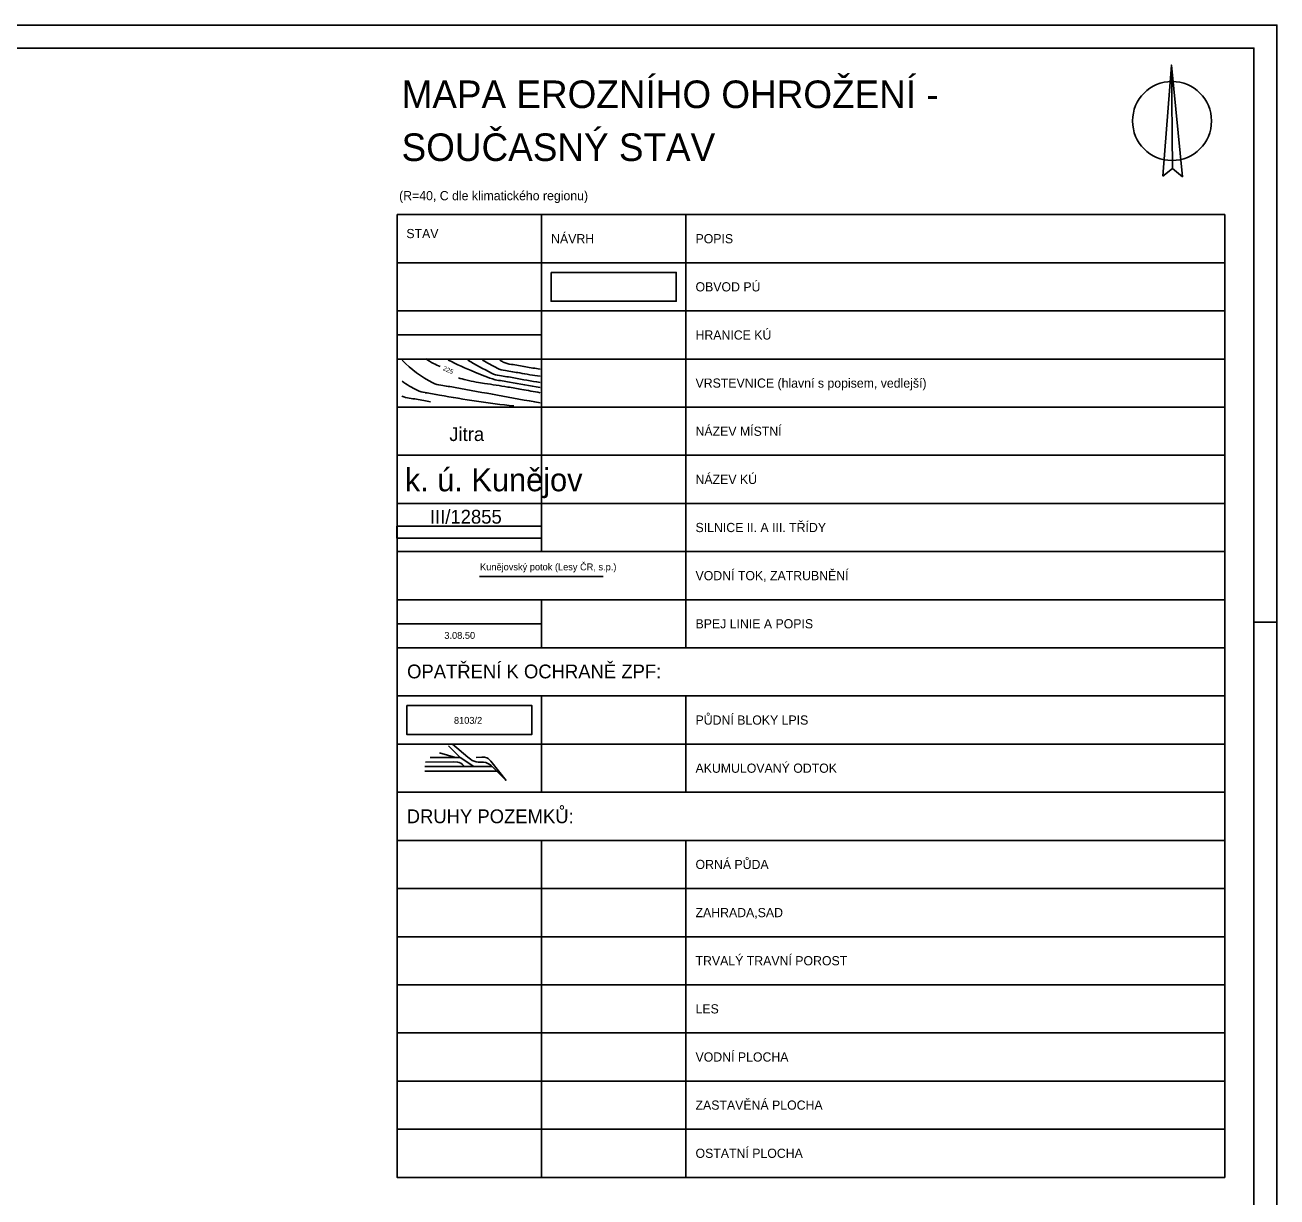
# Model space of a CAD drawing. Extents: x -709584 to -702006, y -1161789 to -1157496.
# Drawn here: x -704729 to -702006, y -1160046 to -1157496 of the extents above; entities that cross this region are included whole.
import ezdxf

# ---------------------------------------------------------------- set-up
doc = ezdxf.new("R2010")
doc.units = 0
for name, color, linetype in [('102_obvod PÚ', 7, 'Continuous'), ('103_hranice KÚ', 7, 'Continuous'), ('104_název KÚ', 7, 'Continuous'), ('105_místní názvy', 7, 'Continuous'), ('110_silnice II. třídy a III. třídy', 7, 'Continuous'), ('111_silnice II. třídy a III. třídy_popis', 7, 'Continuous'), ('120_vrstevnice hlavní', 7, 'Continuous'), ('121_vrstevnice hlavní_popis', 7, 'Continuous'), ('122_vrstevnice základní', 7, 'Continuous'), ('408_BPEJ_linie', 7, 'Continuous'), ('409_BPEJ_popis', 7, 'Continuous'), ('411_akumulovaný odtok', 7, 'Continuous'), ('419_LPIS PB', 7, 'Continuous'), ('419_LPIS PB_kod', 7, 'Continuous'), ('501_vodní tok', 7, 'Continuous'), ('502_vodní tok_popis', 7, 'Continuous'), ('504_vodní tok_zatrubněný', 7, 'Continuous'), ('800_legenda razítko', 7, 'Continuous'), ('800_mřížka', 7, 'Continuous')]:
    doc.layers.add(name, color=color, linetype=linetype)

# ---------------------------------------------------------------- blocks, each defined once
blk = doc.blocks.new('SEVER')
at = {"layer": '800_legenda razítko'}
for p, q in [((3.76, -20.23), (-0.22, 20.27)), ((-0.22, 20.27), (0.18, -17.23)), ((0.18, -17.23), (3.76, -20.23))]:
    blk.add_line(p, q, dxfattribs=at)
for points in [[(-3.39, -20.05), (0.18, -17.23), (-0.22, 20.27), (-3.39, -20.05)], [(0.18, -17.23), (3.76, -20.23), (-0.22, 20.27), (0.18, -17.23)]]:
    blk.add_lwpolyline(points, dxfattribs=at)
blk.add_circle((0, 0), 14.31, dxfattribs=at)

msp = doc.modelspace()

# ---------------------------------------------------------------- linework, layer by layer
at = {"layer": '102_obvod PÚ'}
msp.add_lwpolyline([(-703585.1, -1158034.4), (-703312.9, -1158034.4), (-703312.9, -1158097.3), (-703585.1, -1158097.3)], close=True, dxfattribs=at)
at = {"layer": '103_hranice KÚ'}
msp.add_lwpolyline([(-703604.4, -1158170.6), (-703918.5, -1158170.6)], dxfattribs=at)
at = {"layer": '110_silnice II. třídy a III. třídy'}
for p, q in [((-703606.3, -1158586.7), (-703920.4, -1158586.7)), ((-703920.4, -1158586.7), (-703920.4, -1158612.9)), ((-703606.3, -1158612.9), (-703606.3, -1158586.7)), ((-703920.4, -1158612.9), (-703606.3, -1158612.9))]:
    msp.add_line(p, q, dxfattribs=at)
at = {"layer": '120_vrstevnice hlavní'}
for centre, radius, start, end in [((-703782.7, -1158111.6), 134.1, 236.0624, 244.2445), ((-703798.4, -1158154.7), 88.7, 241.2697, 251.7317), ((-703641.8, -1157760.8), 523.5, 253.9415, 255.7781), ((-703700.6, -1157992.6), 284.4, 255.7781, 260.4304), ((-703536.5, -1157019.6), 1271.1, 260.4304, 261.2543), ((-705201.2, -1167840.4), 9677, 80.9517, 81.25425), ((-703944.5, -1159948.9), 1686, 79.9067, 80.9517), ((-704508.6, -1163117.8), 4904.7, 79.4338, 79.9067)]:
    msp.add_arc(centre, radius, start, end, dxfattribs=at)
at = {"layer": '122_vrstevnice základní'}
for centre, radius, start, end in [((-703728.7, -1158051.1), 250.8, 224.0056, 243.0289), ((-703316.1, -1157210.8), 1127.9, 244.0732, 247.3017), ((-703238.6, -1157332.7), 1036.8, 239.3985, 242.6557), ((-703447.9, -1157748.9), 555.7, 238.9867, 242.7588), ((-703664.8, -1158177.9), 57, 236.03, 244.7054), ((-703482.6, -1157608.9), 696.4, 247.3005, 251.2022), ((-703690.5, -1158202.2), 57, 244.7054, 263.2882), ((-703677.9, -1158191.4), 57, 244.7054, 263.2882), ((-703664.8, -1158177.9), 57, 244.7054, 263.2882), ((-703957.6, -1159962.4), 1736, 79.9067, 80.9517), ((-703944.5, -1159948.9), 1736, 79.9067, 80.9517), ((-703491.2, -1157406.8), 861.8, 259.1561, 262.1313), ((-703545.3, -1157762.3), 486.7, 258.7528, 262.4598), ((-703759.8, -1158061.8), 257.2, 234.5336, 243.0166), ((-703818.1, -1158223.2), 57, 244.7054, 263.2882), ((-704097.8, -1159994.2), 1736, 79.9067, 80.9517), ((-703980, -1159982.5), 1736, 79.9067, 80.9517), ((-703970.2, -1159973.2), 1736, 79.9067, 80.9517), ((-702942.3, -1154289.3), 4051, 259.5682, 260.5243), ((-703167, -1155567.8), 2742, 259.515, 260.7191), ((-703886.8, -1158251.3), 57, 246.4473, 263.2882), ((-704166.5, -1160022.3), 1736, 79.9067, 80.9517), ((-703852.2, -1158239.5), 57, 244.7054, 263.2882), ((-704131.9, -1160010.6), 1736, 79.9067, 80.9517), ((-703435, -1156188.8), 2148.7, 259.4696, 263.8258), ((-686168.8, -1061542.8), 98334.5, 259.674957, 259.784124), ((-703767.3, -1157835.7), 486.7, 258.7528, 260.5244)]:
    msp.add_arc(centre, radius, start, end, dxfattribs=at)
at = {"layer": '408_BPEJ_linie'}
msp.add_lwpolyline([(-703920.2, -1158798.8), (-703606, -1158798.8)], dxfattribs=at)
at = {"layer": '411_akumulovaný odtok'}
for p, q in [((-703808.1, -1159064.5), (-703783.1, -1159089.5)), ((-703848.1, -1159089.5), (-703793.1, -1159089.5)), ((-703828.1, -1159079.5), (-703793.1, -1159089.5)), ((-703793.1, -1159089.5), (-703783.1, -1159089.5)), ((-703783.1, -1159089.5), (-703753.1, -1159109.5)), ((-703859.6, -1159109.5), (-703773.1, -1159109.5)), ((-703859.6, -1159119.5), (-703703.1, -1159119.5)), ((-703773.1, -1159109.5), (-703753.1, -1159109.5)), ((-703753.1, -1159109.5), (-703713.1, -1159109.5)), ((-703713.1, -1159109.5), (-703703.1, -1159119.5)), ((-703703.1, -1159119.5), (-703683.1, -1159139.5))]:
    msp.add_line(p, q, dxfattribs=at)
for points in [[(-703799.9, -1159060.5), (-703766.3, -1159088.8), (-703760.6, -1159093.3), (-703756.7, -1159095.9), (-703752.5, -1159098), (-703748.3, -1159099), (-703743.9, -1159099.6), (-703732.5, -1159100), (-703727.3, -1159100.9), (-703724.5, -1159101.7), (-703719.5, -1159104.1), (-703715.6, -1159107), (-703713.1, -1159109.5)], [(-703858.1, -1159099.5), (-703797, -1159099.4), (-703788.4, -1159099.7), (-703785, -1159100.3), (-703781.3, -1159102.1), (-703777.8, -1159104.8), (-703773.1, -1159109.5)], [(-703748.1, -1159089.5), (-703735.5, -1159089.2), (-703729.7, -1159089.3), (-703725.1, -1159090.2), (-703722.3, -1159091.6), (-703719.8, -1159093.8), (-703716.4, -1159097.7), (-703683.1, -1159139.5)]]:
    msp.add_lwpolyline(points, dxfattribs=at)
at = {"layer": '419_LPIS PB'}
msp.add_lwpolyline([(-703899.2, -1158976.8), (-703627, -1158976.8), (-703627, -1159039.6), (-703899.2, -1159039.6)], close=True, dxfattribs=at)
at = {"layer": '501_vodní tok'}
msp.add_lwpolyline([(-703740.8, -1158696), (-703606.3, -1158696)], dxfattribs=at)
at = {"layer": '504_vodní tok_zatrubněný'}
msp.add_lwpolyline([(-703606.3, -1158696), (-703471.7, -1158696)], dxfattribs=at)
at = {"layer": '800_mřížka'}
msp.add_line((-702006.5, -1158795.5), (-702056.5, -1158795.5), dxfattribs=at)
for points in [[(-702006.5, -1161765.5), (-709584.1, -1161765.5), (-709584.1, -1157496.5), (-702006.5, -1157496.5)], [(-702056.5, -1161715.5), (-709534.1, -1161715.5), (-709534.1, -1157546.5), (-702056.5, -1157546.5)], [(-703920.2, -1157908.8), (-703606, -1157908.8), (-703606, -1158013.5), (-703920.2, -1158013.5)], [(-703606, -1157908.8), (-703291.9, -1157908.8), (-703291.9, -1158013.5), (-703606, -1158013.5)], [(-702120.2, -1158013.5), (-703291.9, -1158013.5), (-703291.9, -1157908.8), (-702120.2, -1157908.8)], [(-703920.2, -1158013.5), (-703606, -1158013.5), (-703606, -1158118.2), (-703920.2, -1158118.2)], [(-703606, -1158013.5), (-703291.9, -1158013.5), (-703291.9, -1158118.2), (-703606, -1158118.2)], [(-702120.2, -1158118.2), (-703291.9, -1158118.2), (-703291.9, -1158013.5), (-702120.2, -1158013.5)], [(-703920.2, -1158118.2), (-703606, -1158118.2), (-703606, -1158222.9), (-703920.2, -1158222.9)], [(-703606, -1158118.2), (-703291.9, -1158118.2), (-703291.9, -1158222.9), (-703606, -1158222.9)], [(-702120.2, -1158222.9), (-703291.9, -1158222.9), (-703291.9, -1158118.2), (-702120.2, -1158118.2)], [(-703920.2, -1158222.9), (-703606, -1158222.9), (-703606, -1158327.6), (-703920.2, -1158327.6)], [(-703606, -1158222.9), (-703291.9, -1158222.9), (-703291.9, -1158327.6), (-703606, -1158327.6)], [(-702120.2, -1158327.6), (-703291.9, -1158327.6), (-703291.9, -1158222.9), (-702120.2, -1158222.9)], [(-703920.2, -1158327.6), (-703606, -1158327.6), (-703606, -1158432.3), (-703920.2, -1158432.3)], [(-703606, -1158327.6), (-703291.9, -1158327.6), (-703291.9, -1158432.3), (-703606, -1158432.3)], [(-702120.2, -1158432.3), (-703291.9, -1158432.3), (-703291.9, -1158327.6), (-702120.2, -1158327.6)], [(-703920.2, -1158432.3), (-703606, -1158432.3), (-703606, -1158537), (-703920.2, -1158537)], [(-703606, -1158432.3), (-703291.9, -1158432.3), (-703291.9, -1158537), (-703606, -1158537)], [(-702120.2, -1158537), (-703291.9, -1158537), (-703291.9, -1158432.3), (-702120.2, -1158432.3)], [(-703920.2, -1158537), (-703606, -1158537), (-703606, -1158641.7), (-703920.2, -1158641.7)], [(-703606, -1158537), (-703291.9, -1158537), (-703291.9, -1158641.7), (-703606, -1158641.7)], [(-702120.2, -1158641.7), (-703291.9, -1158641.7), (-703291.9, -1158537), (-702120.2, -1158537)], [(-703920.2, -1158641.7), (-703291.9, -1158641.7), (-703291.9, -1158746.4), (-703920.2, -1158746.4)], [(-702120.2, -1158746.4), (-703291.9, -1158746.4), (-703291.9, -1158641.7), (-702120.2, -1158641.7)], [(-703920.2, -1158746.4), (-703606, -1158746.4), (-703606, -1158851.1), (-703920.2, -1158851.1)], [(-703606, -1158746.4), (-703291.9, -1158746.4), (-703291.9, -1158851.1), (-703606, -1158851.1)], [(-702120.2, -1158851.1), (-703291.9, -1158851.1), (-703291.9, -1158746.4), (-702120.2, -1158746.4)], [(-702120.2, -1158955.8), (-703920.2, -1158955.8), (-703920.2, -1158851.1), (-702120.2, -1158851.1)], [(-703920.2, -1158955.8), (-703606, -1158955.8), (-703606, -1159060.5), (-703920.2, -1159060.5)], [(-702120.2, -1159060.5), (-703920.2, -1159060.5), (-703920.2, -1158955.8), (-702120.2, -1158955.8)], [(-703606, -1158955.8), (-703291.9, -1158955.8), (-703291.9, -1159060.5), (-703606, -1159060.5)], [(-703920.2, -1159060.5), (-703606, -1159060.5), (-703606, -1159165.3), (-703920.2, -1159165.3)], [(-703920.2, -1159060.5), (-703606, -1159060.5), (-703606, -1159165.3), (-703920.2, -1159165.3)], [(-703606, -1159060.5), (-703291.9, -1159060.5), (-703291.9, -1159165.3), (-703606, -1159165.3)], [(-703606, -1159060.5), (-703291.9, -1159060.5), (-703291.9, -1159165.3), (-703606, -1159165.3)], [(-702120.2, -1159165.3), (-703291.9, -1159165.3), (-703291.9, -1159060.5), (-702120.2, -1159060.5)], [(-702120.2, -1159165.3), (-703291.9, -1159165.3), (-703291.9, -1159060.5), (-702120.2, -1159060.5)], [(-702120.2, -1159270), (-703920.2, -1159270), (-703920.2, -1159165.3), (-702120.2, -1159165.3)], [(-703920.2, -1159270), (-703606, -1159270), (-703606, -1159374.7), (-703920.2, -1159374.7)], [(-703606, -1159270), (-703291.9, -1159270), (-703291.9, -1159374.7), (-703606, -1159374.7)], [(-702120.2, -1159374.7), (-703291.9, -1159374.7), (-703291.9, -1159270), (-702120.2, -1159270)], [(-703920.2, -1159374.7), (-703606, -1159374.7), (-703606, -1159479.4), (-703920.2, -1159479.4)], [(-703920.2, -1159374.7), (-703606, -1159374.7), (-703606, -1159479.4), (-703920.2, -1159479.4)], [(-703606, -1159374.7), (-703291.9, -1159374.7), (-703291.9, -1159479.4), (-703606, -1159479.4)], [(-702120.2, -1159479.4), (-703291.9, -1159479.4), (-703291.9, -1159374.7), (-702120.2, -1159374.7)], [(-703920.2, -1159479.4), (-703606, -1159479.4), (-703606, -1159584.1), (-703920.2, -1159584.1)], [(-703920.2, -1159479.4), (-703606, -1159479.4), (-703606, -1159584.1), (-703920.2, -1159584.1)], [(-703606, -1159479.4), (-703291.9, -1159479.4), (-703291.9, -1159584.1), (-703606, -1159584.1)], [(-702120.2, -1159584.1), (-703291.9, -1159584.1), (-703291.9, -1159479.4), (-702120.2, -1159479.4)], [(-703920.2, -1159584.1), (-703606, -1159584.1), (-703606, -1159688.8), (-703920.2, -1159688.8)], [(-703606, -1159584.1), (-703291.9, -1159584.1), (-703291.9, -1159688.8), (-703606, -1159688.8)], [(-702120.2, -1159688.8), (-703291.9, -1159688.8), (-703291.9, -1159584.1), (-702120.2, -1159584.1)], [(-703920.2, -1159688.8), (-703606, -1159688.8), (-703606, -1159793.5), (-703920.2, -1159793.5)], [(-703920.2, -1159688.8), (-703606, -1159688.8), (-703606, -1159793.5), (-703920.2, -1159793.5)], [(-703606, -1159688.8), (-703291.9, -1159688.8), (-703291.9, -1159793.5), (-703606, -1159793.5)], [(-702120.2, -1159793.5), (-703291.9, -1159793.5), (-703291.9, -1159688.8), (-702120.2, -1159688.8)], [(-703920.2, -1159793.5), (-703606, -1159793.5), (-703606, -1159898.2), (-703920.2, -1159898.2)], [(-703606, -1159793.5), (-703291.9, -1159793.5), (-703291.9, -1159898.2), (-703606, -1159898.2)], [(-702120.2, -1159898.2), (-703291.9, -1159898.2), (-703291.9, -1159793.5), (-702120.2, -1159793.5)], [(-703920.2, -1159898.2), (-703606, -1159898.2), (-703606, -1160002.9), (-703920.2, -1160002.9)], [(-703606, -1159898.2), (-703291.9, -1159898.2), (-703291.9, -1160002.9), (-703606, -1160002.9)], [(-702120.2, -1160002.9), (-703291.9, -1160002.9), (-703291.9, -1159898.2), (-702120.2, -1159898.2)]]:
    msp.add_lwpolyline(points, close=True, dxfattribs=at)

# ---------------------------------------------------------------- block references
at = {"layer": '800_legenda razítko', "xscale": 6, "yscale": 6}
msp.add_blockref('SEVER', (-702234.7, -1157705.2), dxfattribs=at)

# ---------------------------------------------------------------- texts
at = {"layer": '104_název KÚ'}
msp.add_text('k. ú. Kunějov', height=50, dxfattribs=at).set_placement((-703903.3, -1158510.6))
at = {"layer": '105_místní názvy'}
msp.add_text('Jitra', height=30, dxfattribs=at).set_placement((-703806.5, -1158401.3))
at = {"layer": '111_silnice II. třídy a III. třídy_popis'}
msp.add_text('III/12855', height=30, dxfattribs=at).set_placement((-703848.6, -1158581))
at = {"layer": '121_vrstevnice hlavní_popis'}
msp.add_text('225', height=10, rotation=336.1984, dxfattribs=at).set_placement((-703821.4, -1158246.8))
at = {"layer": '409_BPEJ_popis'}
msp.add_text('3.08.50', height=15, dxfattribs=at).set_placement((-703817.3, -1158831.6))
at = {"layer": '419_LPIS PB_kod'}
msp.add_text('8103/2', height=15, dxfattribs=at).set_placement((-703796.4, -1159016.4))
at = {"layer": '502_vodní tok_popis'}
msp.add_text('Kunějovský potok (Lesy ČR, s.p.)', height=15, dxfattribs=at).set_placement((-703739.6, -1158682.6))
at = {"layer": '800_legenda razítko'}
for s, height, p in [('MAPA EROZNÍHO OHROŽENÍ - ', 60, (-703910.3, -1157677.1)), ('SOUČASNÝ STAV', 60, (-703910.3, -1157792.2)), ('(R=40, C dle klimatického regionu)', 20, (-703915.7, -1157877.6)), ('STAV', 20, (-703899.9, -1157960)), ('NÁVRH', 20, (-703585.1, -1157971.2)), ('POPIS', 20, (-703271, -1157971.2)), ('OBVOD PÚ', 20, (-703271, -1158075.9)), ('HRANICE KÚ', 20, (-703271, -1158180.6)), ('VRSTEVNICE (hlavní s popisem, vedlejší)', 20, (-703271, -1158285.3)), ('NÁZEV MÍSTNÍ', 20, (-703271, -1158390)), ('NÁZEV KÚ', 20, (-703271, -1158494.7)), ('SILNICE II. A III. TŘÍDY', 20, (-703271, -1158599.4)), ('VODNÍ TOK, ZATRUBNĚNÍ', 20, (-703271, -1158704.1)), ('BPEJ LINIE A POPIS', 20, (-703271, -1158808.8)), ('OPATŘENÍ K OCHRANĚ ZPF:', 30, (-703898.3, -1158917.5)), ('PŮDNÍ BLOKY LPIS', 20, (-703271, -1159018.2)), ('AKUMULOVANÝ ODTOK', 20, (-703271, -1159122.9)), ('DRUHY POZEMKŮ:', 30, (-703899.2, -1159232.6)), ('ORNÁ PŮDA', 20, (-703271, -1159332.3)), ('ZAHRADA,SAD', 20, (-703271, -1159437)), ('TRVALÝ TRAVNÍ POROST', 20, (-703271, -1159541.7)), ('LES', 20, (-703271, -1159646.4)), ('VODNÍ PLOCHA ', 20, (-703271, -1159751.1)), ('ZASTAVĚNÁ PLOCHA', 20, (-703271, -1159855.8)), ('OSTATNÍ PLOCHA', 20, (-703271, -1159960.5))]:
    msp.add_text(s, height=height, dxfattribs=at).set_placement(p)

doc.saveas('drawing.dxf')
